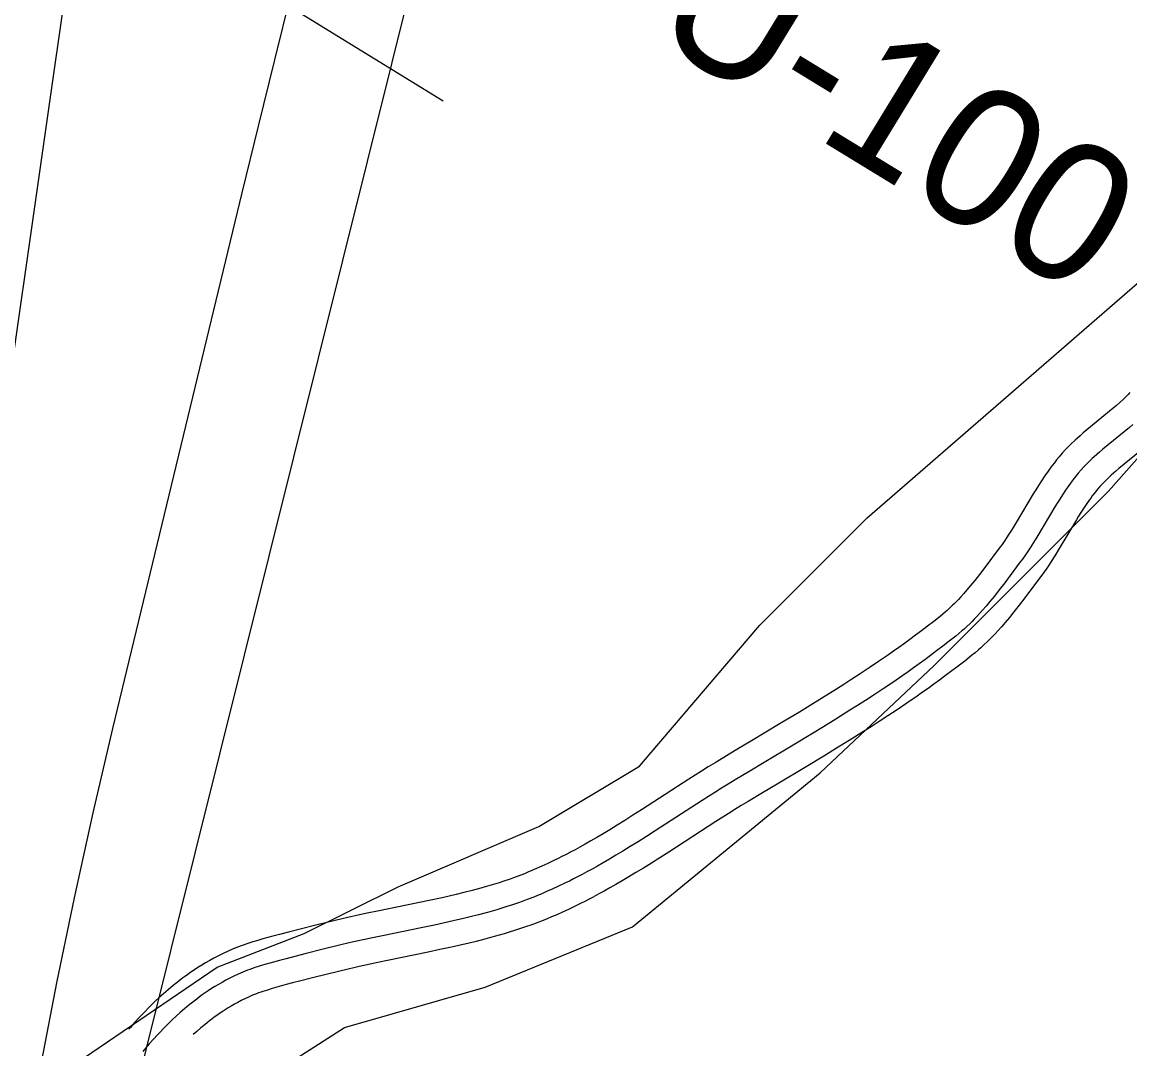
# Model space of a CAD drawing. Extents: x 3177385 to 3215275, y 903885 to 929304.
# Drawn here: x 3210009 to 3210670, y 923408 to 924021 of the extents above; entities that cross this region are included whole.
import ezdxf

# ---------------------------------------------------------------- set-up
doc = ezdxf.new("R2010")
doc.units = 0
for name, color, linetype in [('V-RIVR-RANG', 7, 'Continuous'), ('V-RIVR-RANG-IDEN', 7, 'Continuous'), ('V-ROAD-CNTR', 7, 'Continuous'), ('V-SITE-VEGE', 7, 'Continuous'), ('V-TOPO-MAJR', 7, 'Continuous'), ('V-TOPO-MINR', 7, 'Continuous')]:
    doc.layers.add(name, color=color, linetype=linetype)

msp = doc.modelspace()

# ---------------------------------------------------------------- linework, layer by layer
at = {"layer": 'V-RIVR-RANG'}
msp.add_line((3210260.51, 923974), (3209408.78, 924497.99), dxfattribs=at)
at = {"layer": 'V-ROAD-CNTR'}
for points in [[(3210668.32, 923798.05), (3210667.23, 923796.98), (3210666.26, 923796.04), (3210664.2, 923794.14), (3210662.22, 923792.4), (3210660.36, 923790.8), (3210644.49, 923777.78), (3210642.35, 923775.97), (3210640.52, 923774.37), (3210638.92, 923772.93), (3210637.49, 923771.61), (3210635.1, 923769.33), (3210633.28, 923767.52), (3210631.9, 923766.08), (3210629.93, 923763.94), (3210628.01, 923761.72), (3210626.53, 923759.92), (3210625.16, 923758.2), (3210623.88, 923756.53), (3210622.66, 923754.89), (3210621.49, 923753.27), (3210619.37, 923750.24), (3210617.44, 923747.34), (3210615.69, 923744.63), (3210614.09, 923742.09), (3210612.61, 923739.67), (3210602.44, 923722.54), (3210599.96, 923718.49), (3210598.08, 923715.54), (3210596.66, 923713.39), (3210595.61, 923711.84), (3210593.96, 923709.5), (3210592.23, 923707.15), (3210583.63, 923695.71), (3210580.43, 923691.53), (3210577.64, 923687.97), (3210575.18, 923684.94), (3210573.01, 923682.36), (3210571.1, 923680.16), (3210569.41, 923678.28), (3210567.92, 923676.67), (3210566.61, 923675.3), (3210565.45, 923674.12), (3210564.45, 923673.13), (3210562.6, 923671.36), (3210561.22, 923670.1), (3210560.21, 923669.2), (3210558.6, 923667.82), (3210556.94, 923666.47), (3210553.19, 923663.5), (3210549.49, 923660.63), (3210545.9, 923657.89), (3210542.39, 923655.26), (3210538.98, 923652.75), (3210535.66, 923650.33), (3210532.43, 923648.02), (3210529.28, 923645.79), (3210526.24, 923643.67), (3210520.27, 923639.56), (3210514.65, 923635.77), (3210509.35, 923632.27), (3210504.35, 923629.01), (3210499.64, 923625.98), (3210495.22, 923623.18), (3210486.85, 923617.93), (3210479.49, 923613.39), (3210473.02, 923609.45), (3210461.61, 923602.56), (3210444.36, 923592.23), (3210435.69, 923587.04), (3210426.97, 923581.8), (3210422.71, 923579.21), (3210418.59, 923576.67), (3210414.61, 923574.18), (3210406.99, 923569.33), (3210378.88, 923551.16), (3210373.67, 923547.82), (3210368.78, 923544.74), (3210364.21, 923541.88), (3210359.91, 923539.25), (3210355.89, 923536.82), (3210352.11, 923534.58), (3210348.56, 923532.52), (3210345.23, 923530.63), (3210342.1, 923528.88), (3210339.16, 923527.28), (3210336.35, 923525.77)], [(3210670.25, 923800.05), (3210669.26, 923799), (3210668.16, 923797.89)], [(3210672.08, 923781.09), (3210670, 923779.31), (3210654.1, 923766.27), (3210652.15, 923764.61), (3210650.46, 923763.13), (3210649, 923761.83), (3210647.74, 923760.67), (3210645.58, 923758.6), (3210643.99, 923757.01), (3210642.83, 923755.8), (3210641.12, 923753.95), (3210639.47, 923752.04), (3210638.19, 923750.49), (3210636.98, 923748.97), (3210635.84, 923747.48), (3210634.75, 923746.02), (3210633.72, 923744.59), (3210631.76, 923741.78), (3210629.98, 923739.11), (3210628.35, 923736.58), (3210626.84, 923734.19), (3210625.46, 923731.93), (3210615.28, 923714.78), (3210612.67, 923710.54), (3210610.67, 923707.39), (3210609.13, 923705.05), (3210607.95, 923703.31), (3210606.13, 923700.73), (3210604.26, 923698.2), (3210595.58, 923686.64), (3210592.29, 923682.34), (3210589.36, 923678.61), (3210586.75, 923675.4), (3210584.42, 923672.62), (3210582.34, 923670.23), (3210580.49, 923668.17), (3210578.84, 923666.39), (3210577.37, 923664.85), (3210576.07, 923663.53), (3210574.91, 923662.38), (3210572.85, 923660.41), (3210571.27, 923658.96), (3210570.06, 923657.89), (3210568.22, 923656.32), (3210566.34, 923654.78), (3210562.44, 923651.69), (3210558.64, 923648.74), (3210554.94, 923645.92), (3210551.34, 923643.23), (3210547.84, 923640.65), (3210544.44, 923638.17), (3210541.13, 923635.8), (3210537.91, 923633.52), (3210534.79, 923631.34), (3210528.71, 923627.16), (3210522.98, 923623.3), (3210517.58, 923619.73), (3210512.5, 923616.42), (3210507.72, 923613.35), (3210503.22, 923610.49), (3210494.76, 923605.19), (3210487.33, 923600.6), (3210480.8, 923596.62), (3210469.34, 923589.7), (3210452.06, 923579.36), (3210443.4, 923574.18), (3210434.73, 923568.97), (3210430.55, 923566.42), (3210426.51, 923563.93), (3210422.61, 923561.49), (3210415.08, 923556.7), (3210386.99, 923538.54), (3210381.72, 923535.17), (3210376.76, 923532.03), (3210372.1, 923529.12), (3210367.71, 923526.43), (3210363.58, 923523.94), (3210359.7, 923521.64), (3210356.04, 923519.52), (3210352.59, 923517.56), (3210349.35, 923515.75), (3210346.3, 923514.08), (3210343.43, 923512.54)], [(3210679.64, 923767.81), (3210663.72, 923754.76), (3210661.95, 923753.25), (3210660.41, 923751.9), (3210659.09, 923750.72), (3210658, 923749.72), (3210656.06, 923747.87), (3210654.7, 923746.51), (3210653.75, 923745.52), (3210652.31, 923743.96), (3210650.93, 923742.36), (3210649.86, 923741.06), (3210648.81, 923739.74), (3210647.8, 923738.43), (3210646.84, 923737.14), (3210645.95, 923735.9), (3210644.15, 923733.33), (3210642.52, 923730.88), (3210641, 923728.53), (3210639.59, 923726.28), (3210638.3, 923724.18), (3210628.12, 923707.03), (3210625.39, 923702.58), (3210623.26, 923699.23), (3210621.59, 923696.71), (3210620.29, 923694.78), (3210618.31, 923691.97), (3210616.3, 923689.24), (3210607.53, 923677.58), (3210604.14, 923673.15), (3210601.08, 923669.25), (3210598.32, 923665.85), (3210595.83, 923662.88), (3210593.59, 923660.3), (3210591.57, 923658.05), (3210589.76, 923656.1), (3210588.14, 923654.4), (3210586.69, 923652.93), (3210585.37, 923651.63), (3210583.1, 923649.46), (3210581.32, 923647.82), (3210579.92, 923646.58), (3210577.85, 923644.81), (3210575.74, 923643.09), (3210571.69, 923639.88), (3210567.78, 923636.85), (3210563.99, 923633.96), (3210560.29, 923631.19), (3210556.71, 923628.54), (3210553.22, 923626.01), (3210549.83, 923623.58), (3210546.54, 923621.25), (3210543.33, 923619.01), (3210537.14, 923614.76), (3210531.3, 923610.82), (3210525.81, 923607.19), (3210520.65, 923603.82), (3210515.8, 923600.71), (3210511.23, 923597.8), (3210502.68, 923592.45), (3210495.17, 923587.82), (3210488.58, 923583.8), (3210477.06, 923576.84), (3210459.76, 923566.49), (3210451.11, 923561.31), (3210442.49, 923556.13), (3210438.39, 923553.63), (3210434.43, 923551.19), (3210430.61, 923548.8), (3210423.18, 923544.08), (3210395.11, 923525.92), (3210389.77, 923522.51), (3210384.73, 923519.33), (3210379.99, 923516.37), (3210375.5, 923513.62), (3210371.28, 923511.07), (3210367.28, 923508.7), (3210363.51, 923506.51), (3210359.96, 923504.49), (3210356.6, 923502.62), (3210353.44, 923500.89), (3210350.51, 923499.32)], [(3210336.46, 923525.83), (3210333.81, 923524.44), (3210331.38, 923523.19), (3210329.09, 923522.04), (3210326.97, 923520.99), (3210322.89, 923519.04), (3210319.34, 923517.4), (3210316.22, 923516.01), (3210313.48, 923514.84), (3210311.08, 923513.84), (3210308.99, 923512.99), (3210305.24, 923511.53), (3210302.45, 923510.5), (3210300.37, 923509.75), (3210297.18, 923508.66), (3210293.97, 923507.61), (3210291.11, 923506.73), (3210288.31, 923505.89), (3210285.58, 923505.1), (3210282.96, 923504.36), (3210277.76, 923502.96), (3210272.89, 923501.72), (3210268.29, 923500.6), (3210263.96, 923499.59), (3210259.89, 923498.67), (3210252.15, 923496.99), (3210245.37, 923495.57), (3210221.25, 923490.65), (3210215.15, 923489.37), (3210210.55, 923488.38), (3210203.68, 923486.84), (3210200.2, 923486.03), (3210196.76, 923485.21), (3210184.42, 923482.22), (3210175.13, 923479.93), (3210168.13, 923478.15), (3210162.86, 923476.77), (3210158.88, 923475.7), (3210152.95, 923474.04), (3210149.95, 923473.17), (3210146.92, 923472.27), (3210145.15, 923471.73), (3210143.38, 923471.15), (3210141.66, 923470.56), (3210139.97, 923469.95), (3210138.33, 923469.33), (3210136.72, 923468.7), (3210135.1, 923468.04), (3210132.09, 923466.74), (3210129.16, 923465.38), (3210126.37, 923464), (3210123.7, 923462.61), (3210121.16, 923461.21), (3210118.72, 923459.8), (3210116.39, 923458.39), (3210114.17, 923456.99), (3210112.04, 923455.6), (3210110, 923454.21), (3210108.04, 923452.84), (3210106.17, 923451.49), (3210104.38, 923450.15), (3210102.66, 923448.83), (3210101.02, 923447.54), (3210099.4, 923446.24), (3210096.42, 923443.75), (3210093.64, 923441.34), (3210091.08, 923439.03), (3210088.72, 923436.82), (3210086.54, 923434.73), (3210084.53, 923432.73), (3210082.66, 923430.84), (3210080.94, 923429.05), (3210079.32, 923427.33), (3210076.39, 923424.15), (3210073.86, 923421.29), (3210072.97, 923420.27)], [(3210343.43, 923512.54), (3210340.72, 923511.13), (3210338.18, 923509.82), (3210335.78, 923508.61), (3210333.53, 923507.5), (3210329.27, 923505.46), (3210325.53, 923503.74), (3210322.23, 923502.27), (3210319.32, 923501.02), (3210316.77, 923499.96), (3210314.53, 923499.05), (3210310.57, 923497.51), (3210307.59, 923496.4), (3210305.33, 923495.6), (3210301.94, 923494.43), (3210298.51, 923493.32), (3210295.49, 923492.38), (3210292.55, 923491.5), (3210289.7, 923490.67), (3210286.93, 923489.9), (3210281.56, 923488.45), (3210276.51, 923487.17), (3210271.77, 923486.01), (3210267.32, 923484.97), (3210263.13, 923484.03), (3210255.28, 923482.32), (3210248.4, 923480.88), (3210224.29, 923475.96), (3210218.28, 923474.7), (3210213.77, 923473.73), (3210207.01, 923472.22), (3210203.64, 923471.43), (3210200.27, 923470.63), (3210187.98, 923467.65), (3210178.78, 923465.38), (3210171.89, 923463.63), (3210166.72, 923462.27), (3210162.85, 923461.23), (3210157.06, 923459.61), (3210154.16, 923458.77), (3210151.26, 923457.92), (3210149.68, 923457.43), (3210148.14, 923456.93), (3210146.63, 923456.41), (3210145.15, 923455.88), (3210143.71, 923455.33), (3210142.3, 923454.78), (3210140.92, 923454.21), (3210138.22, 923453.05), (3210135.64, 923451.85), (3210133.17, 923450.63), (3210130.8, 923449.39), (3210128.53, 923448.14), (3210126.36, 923446.89), (3210124.27, 923445.63), (3210122.27, 923444.37), (3210120.35, 923443.11), (3210118.51, 923441.86), (3210116.75, 923440.63), (3210115.05, 923439.4), (3210113.42, 923438.18), (3210111.86, 923436.99), (3210110.36, 923435.8), (3210108.91, 923434.64), (3210106.15, 923432.33), (3210103.59, 923430.11), (3210101.23, 923427.98), (3210099.04, 923425.94), (3210097.02, 923423.99), (3210095.15, 923422.14), (3210093.41, 923420.37), (3210091.79, 923418.7), (3210090.3, 923417.11), (3210087.53, 923414.09), (3210085.14, 923411.41), (3210083.08, 923409.03), (3210081.31, 923406.93)], [(3210350.39, 923499.26), (3210347.63, 923497.81), (3210344.98, 923496.45), (3210342.47, 923495.19), (3210340.08, 923494.01), (3210335.65, 923491.89), (3210331.71, 923490.07), (3210328.24, 923488.52), (3210325.17, 923487.21), (3210322.47, 923486.08), (3210320.06, 923485.11), (3210315.9, 923483.49), (3210312.73, 923482.31), (3210310.3, 923481.44), (3210306.69, 923480.2), (3210303.06, 923479.02), (3210299.86, 923478.03), (3210296.79, 923477.11), (3210293.81, 923476.25), (3210290.91, 923475.43), (3210285.36, 923473.94), (3210280.14, 923472.61), (3210275.25, 923471.42), (3210270.67, 923470.35), (3210266.38, 923469.38), (3210258.41, 923467.65), (3210251.44, 923466.19), (3210227.34, 923461.27), (3210221.4, 923460.03), (3210216.98, 923459.08), (3210210.34, 923457.59), (3210207.08, 923456.83), (3210203.78, 923456.04), (3210191.54, 923453.08), (3210182.42, 923450.83), (3210175.64, 923449.11), (3210170.58, 923447.78), (3210166.83, 923446.77), (3210161.16, 923445.18), (3210158.37, 923444.38), (3210155.6, 923443.56), (3210154.22, 923443.13), (3210152.9, 923442.7), (3210151.61, 923442.26), (3210150.34, 923441.8), (3210149.09, 923441.33), (3210147.88, 923440.85), (3210146.73, 923440.39), (3210144.35, 923439.36), (3210142.11, 923438.32), (3210139.96, 923437.26), (3210137.89, 923436.17), (3210135.9, 923435.08), (3210133.99, 923433.97), (3210132.15, 923432.86), (3210130.38, 923431.74), (3210128.67, 923430.63), (3210127.03, 923429.52), (3210125.45, 923428.41), (3210123.93, 923427.31), (3210122.47, 923426.22), (3210121.06, 923425.14), (3210119.7, 923424.07), (3210118.42, 923423.04), (3210115.87, 923420.91), (3210113.54, 923418.88), (3210111.37, 923416.93)]]:
    msp.add_lwpolyline(points, dxfattribs=at)
at = {"layer": 'V-SITE-VEGE'}
for p, q in [((3210513.52, 923725.31), (3210757.48, 923937.42)), ((3210657.49, 923741.32), (3210749.48, 923845.37)), ((3210553.51, 923637.27), (3210657.49, 923741.32)), ((3210449.53, 923661.28), (3210513.52, 923725.31)), ((3210377.54, 923577.24), (3210449.53, 923661.28)), ((3210485.52, 923573.24), (3210553.51, 923637.27)), ((3210317.56, 923541.22), (3210377.54, 923577.24)), ((3210373.54, 923481.19), (3210485.52, 923573.24)), ((3210233.57, 923505.2), (3210317.56, 923541.22)), ((3210177.58, 923477.19), (3210233.57, 923505.2)), ((3210285.56, 923445.17), (3210373.54, 923481.19)), ((3210125.59, 923457.18), (3210177.58, 923477.19)), ((3210025.61, 923389.14), (3210125.59, 923457.18)), ((3210201.57, 923421.16), (3210285.56, 923445.17)), ((3210157.58, 923393.15), (3210201.57, 923421.16))]:
    msp.add_line(p, q, dxfattribs=at)
at = {"layer": 'V-TOPO-MAJR'}
msp.add_lwpolyline([(3210053.91, 923289.77), (3210332.87, 924410.1), (3210367.51, 924487.93)], dxfattribs=at)
at = {"layer": 'V-TOPO-MINR'}
for points in [[(3209453.15, 921983.05), (3209534.3, 922197.09), (3209550.58, 922238.67), (3209567.46, 922280), (3209585.22, 922320.96), (3209603.59, 922361.66), (3209934.59, 923329.95), (3209936.11, 923347.9), (3209938.65, 923365.8), (3210080.67, 924357.5), (3210082.44, 924366.57), (3210084.65, 924375.57), (3210112.73, 924473.96), (3210117.34, 924489.01), (3210122.32, 924503.92), (3210127.87, 924518.63), (3210133.8, 924533.21), (3210251.55, 924807.71)], [(3210020.12, 923397.06), (3210029.99, 923447.91), (3210040.4, 923498.65), (3210051.62, 923549.21), (3210063.38, 923599.66), (3210140.64, 923919.37), (3210150.26, 923958.98), (3210159.94, 923998.57), (3210169.71, 924038.15), (3210179.53, 924077.71), (3210189.82, 924117.14), (3210200.66, 924156.41), (3210212.34, 924195.43), (3210224.58, 924234.3), (3210273.39, 924383.67), (3210281.32, 924406.62), (3210289.76, 924429.36), (3210298.96, 924451.81), (3210308.67, 924474.06), (3210322.99, 924505.39)]]:
    msp.add_lwpolyline(points, dxfattribs=at)

# ---------------------------------------------------------------- texts
at = {"layer": 'V-RIVR-RANG-IDEN'}
msp.add_text('U-100', height=83, rotation=328.56529, dxfattribs=at).set_placement((3210381.74, 924014.13))

doc.saveas('drawing.dxf')
